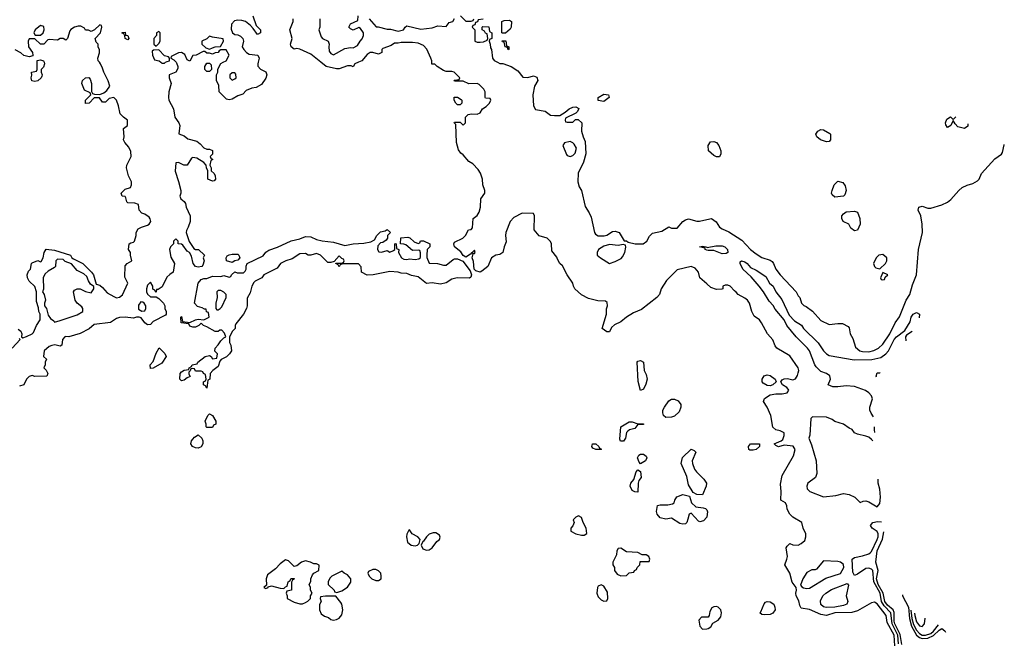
# Model space of a CAD drawing. Header units: inches. Extents: x 2380249 to 2585472, y 382747 to 546448.
# Tile 554 of 626: x 2535122 to 2542113, y 485894 to 490303. Entities that reach past the tile are written whole.
import ezdxf

# ---------------------------------------------------------------- set-up
doc = ezdxf.new("R2010")
doc.units = ezdxf.units.IN
doc.header["$MEASUREMENT"] = 0
for name, color, linetype in [('C5438', 7, 'Continuous'), ('C5439', 7, 'Continuous'), ('C5448', 7, 'Continuous')]:
    doc.layers.add(name, color=color, linetype=linetype)

msp = doc.modelspace()

# ---------------------------------------------------------------- linework, layer by layer
at = {"layer": 'C5438', "color": 4}
for points, elevation in [([(2535110, 488104.7), (2535130.7, 488090.7), (2535138, 488070), (2535134, 488050), (2535143.6, 488043.6), (2535170, 488051.3), (2535209.3, 488070.7), (2535218.6, 488081.4), (2535242, 488130), (2535268, 488170), (2535268, 488210), (2535258, 488230), (2535256.4, 488256.4), (2535240.2, 488300.2), (2535242, 488370), (2535228.4, 488408.4), (2535190, 488446), (2535178, 488470), (2535175.3, 488490), (2535184.7, 488515.3), (2535198, 488530), (2535205.2, 488570), (2535210, 488576), (2535250, 488591), (2535270, 488582), (2535275.3, 488584.7), (2535288.7, 488611.3), (2535295.3, 488650), (2535310, 488672), (2535370, 488666), (2535482, 488630), (2535491.6, 488611.6), (2535503.6, 488603.6), (2535570, 488571.3), (2535631.3, 488510), (2535644.7, 488490), (2535663.6, 488423.6), (2535690, 488416), (2535710, 488401), (2535743.4, 488363.4), (2535790, 488336), (2535810, 488326), (2535830, 488331.3), (2535851.7, 488348.3), (2535888.7, 488430), (2535867.3, 488472.7), (2535870, 488554), (2535886, 488570), (2535918, 488590), (2535908.7, 488630), (2535908.7, 488650), (2535895.3, 488670), (2535898, 488710), (2535910, 488718), (2535930, 488722), (2535938, 488730), (2535948, 488770), (2535948, 488790), (2535963.1, 488816.9), (2535986, 488830), (2536030, 488842), (2536041.2, 488850), (2536052, 488870), (2536049.1, 488889.1), (2536040.2, 488900.2), (2536010, 488922), (2535989.1, 488929.1), (2535969.1, 488949.1), (2535966, 488990), (2535940.4, 489000.4), (2535890, 489002), (2535882, 489010), (2535876.4, 489036.4), (2535870, 489046), (2535850, 489048), (2535842, 489070), (2535870, 489098), (2535908.7, 489111.3), (2535915.3, 489130), (2535915.3, 489150), (2535894, 489194), (2535879, 489250), (2535882, 489270), (2535912.3, 489330), (2535910, 489366), (2535897.5, 489397.5), (2535868.7, 489430), (2535859, 489450), (2535864, 489470), (2535858, 489530), (2535888, 489550), (2535888, 489590), (2535858, 489610), (2535834.6, 489634.6), (2535824, 489690), (2535809, 489730), (2535790, 489749), (2535756, 489744), (2535730, 489718), (2535710, 489718), (2535687.3, 489747.3), (2535650, 489748), (2535614, 489710), (2535588.4, 489708.4), (2535588.4, 489731.6), (2535626, 489770), (2535622, 489782), (2535582, 489802), (2535562, 489850), (2535568.7, 489870), (2535588, 489890), (2535611.6, 489891.6), (2535621, 489881), (2535630.8, 489850), (2535632.7, 489792.7), (2535638, 489778), (2535652.7, 489772.7), (2535690, 489771.3), (2535718, 489782), (2535741.2, 489798.8), (2535761.2, 489830), (2535750, 489868), (2535719, 489930), (2535710, 489958), (2535695.3, 489990), (2535687.2, 490000)], 32), ([(2536231.6, 490000), (2536235.5, 489995.5), (2536244, 489970), (2536243.5, 489956.5), (2536230.6, 489929.4), (2536182, 489910), (2536182, 489890), (2536198, 489850), (2536181, 489790), (2536178, 489750), (2536181, 489730), (2536214.8, 489670), (2536222.8, 489610), (2536251, 489570), (2536258.8, 489550), (2536252, 489492), (2536290, 489478), (2536316, 489456), (2536378.8, 489438.8), (2536402, 489422), (2536430, 489391.3), (2536450, 489382), (2536470, 489382), (2536490, 489374), (2536491.6, 489348.4), (2536474, 489330), (2536478, 489318), (2536494, 489310), (2536478, 489302), (2536472, 489270), (2536482, 489250), (2536482, 489230), (2536502, 489210), (2536510, 489194), (2536511.3, 489168.7), (2536502, 489158), (2536490, 489155.3), (2536458, 489170), (2536458, 489230), (2536448, 489250), (2536446, 489270), (2536428.4, 489288.4), (2536380.2, 489320.2), (2536350, 489324), (2536341.4, 489318.6), (2536310, 489269), (2536286, 489270), (2536250, 489288), (2536230, 489286), (2536226.4, 489226.4), (2536250, 489154), (2536264.7, 489090), (2536264.7, 489070), (2536258, 489050), (2536264.7, 489030), (2536290.7, 489010.7), (2536298, 488998), (2536304, 488970), (2536332, 488910), (2536331.3, 488870), (2536318.8, 488830), (2536305.4, 488805.4), (2536304.7, 488790), (2536314.4, 488754.4), (2536326, 488726), (2536358, 488678), (2536370, 488671.3), (2536390.8, 488670.8), (2536434, 488630), (2536424.7, 488610), (2536432, 488590), (2536422, 488558), (2536414, 488550), (2536390, 488544), (2536369.4, 488549.4), (2536354, 488570), (2536342, 488622), (2536328.4, 488648.4), (2536310, 488658), (2536280.4, 488700.4), (2536270, 488708), (2536246, 488710), (2536246, 488730), (2536230, 488746), (2536214, 488730), (2536214, 488710), (2536191.6, 488688.4), (2536184.7, 488670), (2536195.3, 488615.3), (2536222, 488570), (2536210.9, 488509.1), (2536186.8, 488493.2), (2536167.3, 488472.7), (2536134.4, 488405.6), (2536106, 488386), (2536094, 488386), (2536090, 488366), (2536082, 488382), (2536067.3, 488387.3), (2536068, 488410), (2536050, 488438), (2536030, 488418), (2536022, 488390), (2536022, 488370), (2536030, 488354), (2536050, 488334), (2536090, 488334), (2536110, 488322), (2536142, 488290), (2536152, 488270), (2536152, 488250), (2536162, 488230), (2536162, 488210), (2536156.9, 488203.1), (2536070, 488158), (2536050, 488138), (2536030, 488135.3), (2536010, 488148.7), (2535984, 488184), (2535970, 488189), (2535950, 488189), (2535930, 488182), (2535870, 488189.3), (2535830, 488186.6), (2535810, 488179.5), (2535767.2, 488152.8), (2535650, 488137.6), (2535614, 488106), (2535550, 488072.7), (2535470, 488048.7), (2535450, 488053.2), (2535442, 488050), (2535426, 488030), (2535422, 487990), (2535410, 487984), (2535371.9, 487991.9), (2535350, 487989.3), (2535330, 487980.9), (2535294.8, 487950), (2535291.3, 487910), (2535311.3, 487890), (2535302, 487870), (2535302, 487850), (2535294, 487830), (2535310, 487814), (2535322, 487790), (2535314, 487770), (2535230, 487768.7), (2535210, 487775.3), (2535190, 487768), (2535171.1, 487748.9), (2535152, 487710), (2535121, 487699)], 32), ([(2535294.4, 490000), (2535298, 489990), (2535290, 489966), (2535274, 489950), (2535274, 489930), (2535282, 489910), (2535279.6, 489900.4), (2535274, 489890), (2535250, 489869.2), (2535230, 489864), (2535209, 489869), (2535204, 489890), (2535208, 489908), (2535206, 489930), (2535242, 489938), (2535246, 489950), (2535246, 490000)], 32), ([(2536123.7, 490000), (2536130, 489994), (2536150, 489994), (2536156, 490000)], 32), ([(2536814.5, 490000), (2536812, 489990), (2536812.7, 489972.7), (2536831.6, 489951.6), (2536870, 489932), (2536876, 489910), (2536870, 489888), (2536838.8, 489841.2), (2536799.6, 489820.4), (2536770, 489815.3), (2536730, 489799), (2536705.4, 489774.6), (2536670, 489762), (2536630, 489739), (2536610, 489734), (2536590, 489739), (2536539, 489790), (2536534.6, 489834.6), (2536518, 489870), (2536518, 489910), (2536528, 489930), (2536528, 489950), (2536534.6, 489965.4), (2536549, 489991), (2536567.5, 490000)], 32), ([(2537527.1, 490000), (2537502, 489990), (2537490, 489968), (2537475.3, 489975.3), (2537450, 489974), (2537390, 489953.2), (2537370, 489953.2), (2537298, 489970), (2537260.8, 490000)], 32), ([(2540000, 488426.5), (2539950, 488468.7), (2539942, 488510), (2539916.6, 488536.6), (2539890, 488549.2), (2539790, 488525.2), (2539714, 488450), (2539676, 488390), (2539664.7, 488350), (2539644.7, 488330), (2539536.7, 488243.3), (2539479.8, 488220.2), (2539431.3, 488190), (2539390, 488157.2), (2539344.9, 488135.1), (2539322.8, 488117.2), (2539310, 488086), (2539290, 488086), (2539258, 488110), (2539288, 488210), (2539288.4, 488248.4), (2539295.3, 488270), (2539293.6, 488293.6), (2539282, 488302), (2539225.6, 488305.6), (2539161.2, 488321.2), (2539110, 488349.3), (2539064, 488390), (2539053.2, 488410), (2539049.2, 488430), (2539009.7, 488489.7), (2538974.8, 488554.8), (2538958, 488570), (2538940.4, 488600.4), (2538936.4, 488616.4), (2538900.4, 488660.4), (2538898, 488710), (2538890, 488726), (2538866, 488750), (2538810, 488768), (2538775.3, 488810), (2538778, 488910), (2538770, 488926), (2538690, 488928), (2538630, 488898), (2538604.7, 488870), (2538573.4, 488790), (2538570.8, 488770), (2538575.3, 488724.7), (2538561, 488690), (2538552, 488650), (2538530, 488635.3), (2538502, 488630), (2538472, 488610), (2538444.7, 488550), (2538403.5, 488516.5), (2538390, 488509), (2538359.3, 488519.3), (2538348, 488530), (2538344, 488584), (2538335.3, 488610), (2538340.4, 488639.6), (2538350, 488642), (2538355.3, 488650), (2538350, 488666), (2538334, 488650), (2538338, 488642), (2538330, 488646), (2538323.6, 488636.4), (2538290, 488615.3), (2538270, 488628), (2538252.9, 488652.9), (2538209.4, 488689.4), (2538204, 488710), (2538210, 488722), (2538268, 488750), (2538288, 488770), (2538308, 488810), (2538328, 488812), (2538336.4, 488823.6), (2538342, 488890), (2538370, 488912), (2538384.7, 488935.3), (2538393.2, 488970), (2538395.3, 489030), (2538424, 489070), (2538425.2, 489090), (2538409, 489130), (2538408.7, 489170), (2538392.9, 489212.9), (2538378, 489238), (2538338.6, 489278.6), (2538310, 489295.3), (2538270, 489342), (2538253.6, 489353.6), (2538238, 489378), (2538222, 489430), (2538218, 489558), (2538206, 489570), (2538210, 489574), (2538250, 489574), (2538270, 489554), (2538286, 489570), (2538286, 489610), (2538306, 489630), (2538330, 489634), (2538370, 489632), (2538390, 489642), (2538408, 489670), (2538433.6, 489686.4), (2538458, 489710), (2538466, 489730), (2538462, 489742), (2538430, 489746), (2538426, 489750), (2538426, 489790), (2538418, 489810), (2538383.1, 489843.1), (2538370, 489848.7), (2538310, 489848), (2538270, 489866), (2538210, 489866), (2538206, 489870), (2538210, 489874), (2538242, 489878), (2538246, 489890), (2538206, 489930), (2538190, 489935.3), (2538150, 489935.3), (2538130, 489942), (2538086, 489970), (2538070, 489986), (2538047.3, 489987.3), (2538047.7, 490000)], 32), ([(2538513.2, 490000), (2538530, 489991.3), (2538551.1, 489991.1), (2538610.9, 489970.9), (2538659.1, 489939.1), (2538695.3, 489895.3), (2538730, 489891), (2538770, 489902.8), (2538794.2, 489894.2), (2538800.7, 489870), (2538776, 489830), (2538764.7, 489770), (2538770.8, 489690.8), (2538784, 489664), (2538852.7, 489652.7), (2538890, 489624.7), (2538919, 489621), (2538958, 489622), (2538995.3, 489644.7), (2539022, 489670), (2539050, 489681), (2539070, 489684.7), (2539090.7, 489670.7), (2539082, 489650), (2539070, 489638), (2538998, 489602), (2538994, 489590), (2538998, 489578), (2539010, 489574), (2539050, 489574), (2539067.3, 489592.7), (2539087.3, 489592.7), (2539112, 489570), (2539111.3, 489510), (2539122, 489470), (2539136.9, 489436.9), (2539141, 489350), (2539124.7, 489290), (2539086.4, 489213.6), (2539084, 489150), (2539094.8, 489114.8), (2539111, 489090), (2539135.9, 488975.9), (2539166, 488930), (2539179.8, 488899.8), (2539202.8, 488790), (2539210, 488778), (2539228, 488768), (2539272.7, 488767.3), (2539290, 488771.3), (2539330, 488798), (2539350, 488801), (2539378, 488790), (2539412.7, 488732.7), (2539430, 488732), (2539442, 488722), (2539491.6, 488711.6), (2539548.9, 488711.1), (2539575.3, 488730), (2539594.6, 488765.4), (2539614.6, 488785.4), (2539680.2, 488799.8), (2539730, 488832), (2539750, 488822), (2539790, 488822), (2539829, 488870), (2539850, 488882), (2539870, 488887.3), (2539930, 488870.6), (2539949.4, 488870.6), (2540000, 488882.2)], 32), ([(2540000, 488666.1), (2539988.7, 488670), (2539986, 488686), (2539978, 488682), (2539948.7, 488690), (2539970, 488693.4), (2539994, 488690), (2540000, 488686)], 28), ([(2535068, 487970), (2535126, 488030), (2535118, 488038)], 32), ([(2540000, 486769.3), (2539976.8, 486743.2), (2539950, 486735.3), (2539940.2, 486740.2), (2539890, 486798), (2539874, 486790), (2539866.4, 486753.6), (2539858, 486730), (2539850, 486722), (2539830, 486719), (2539810, 486722.7), (2539750, 486762), (2539710, 486754), (2539670, 486764), (2539649, 486790), (2539644, 486810), (2539649.1, 486850.9), (2539670, 486856), (2539724.7, 486855.3), (2539756.4, 486863.6), (2539768.9, 486871.1), (2539774, 486890), (2539787.7, 486912.3), (2539830.6, 486930.6), (2539877.3, 486917.3), (2539892, 486870), (2539922, 486842), (2539975.3, 486835.3), (2539990.9, 486830.9), (2540000, 486822)], 32), ([(2540000, 486058), (2539962, 486058), (2539943.6, 486036.4), (2539950, 485994), (2539970, 485972), (2540000, 485976.5)], 36)]:
    msp.add_lwpolyline(points, dxfattribs=dict(at, elevation=elevation))
for points, elevation in [([(2536450, 489935.3), (2536435.3, 489950), (2536435.3, 489970), (2536450, 489994), (2536470, 489994), (2536482, 489982), (2536484.7, 489950), (2536470, 489935.3)], 32), ([(2536650, 489926), (2536630, 489926), (2536614, 489910), (2536614, 489890), (2536630, 489874), (2536650, 489882), (2536658, 489890), (2536656.4, 489916.4)], 32), ([(2538230, 489698), (2538218, 489710), (2538206, 489730), (2538207.3, 489752.7), (2538230, 489752), (2538256.9, 489736.9), (2538262, 489730), (2538262, 489710), (2538250, 489698)], 32), ([(2539270, 489721.2), (2539230, 489728), (2539229.5, 489750.5), (2539270, 489773.4), (2539302, 489770), (2539306, 489750)], 32), ([(2539030, 489438), (2538990, 489428), (2538978, 489410), (2539004.5, 489344.5), (2539010, 489338), (2539030, 489331.3), (2539050, 489338), (2539064.7, 489355.3), (2539075.3, 489390), (2539058, 489418), (2539048.9, 489428.9)], 32), ([(2537690, 488652), (2537730, 488662), (2537750, 488652), (2537776.4, 488663.6), (2537786, 488670), (2537786, 488710), (2537790, 488714), (2537794, 488710), (2537798, 488678), (2537814, 488670), (2537812, 488650), (2537832, 488610), (2537850, 488601), (2537870, 488598), (2537890, 488604.7), (2537930, 488598), (2537956.4, 488603.6), (2537967.3, 488612.7), (2537967.3, 488647.3), (2537962, 488662), (2537950, 488666), (2537910, 488662), (2537863.1, 488703.1), (2537850, 488708.7), (2537826, 488710), (2537828, 488752), (2537878, 488758), (2537892.7, 488752.7), (2537923.6, 488723.6), (2537950, 488714), (2537962, 488718), (2537968.4, 488731.6), (2537990, 488732), (2538034, 488710), (2538034, 488690), (2538014, 488670), (2538012, 488630), (2538012.7, 488612.7), (2538030, 488574), (2538088.4, 488571.6), (2538130, 488558), (2538150, 488558), (2538200.2, 488599.8), (2538210, 488604.7), (2538230, 488602.8), (2538267.3, 488587.3), (2538319.8, 488519.8), (2538330.8, 488489.2), (2538326, 488474), (2538314.4, 488465.6), (2538228.4, 488468.4), (2538190, 488459), (2538150, 488434), (2538110, 488424), (2538050, 488433.2), (2538010, 488428.7), (2537950, 488477.2), (2537904.7, 488484.7), (2537870, 488499), (2537830, 488502), (2537808.9, 488508.9), (2537750, 488513.2), (2537630.9, 488489.1), (2537588.9, 488488.9), (2537548, 488510), (2537547.3, 488547.3), (2537527.3, 488567.3), (2537412.7, 488567.3), (2537398, 488562), (2537390, 488548), (2537382, 488562), (2537366, 488570), (2537366, 488574), (2537407.3, 488572.7), (2537422, 488578), (2537426, 488590), (2537422, 488602), (2537410, 488606), (2537390, 488626), (2537354, 488586), (2537330, 488578), (2537310, 488578), (2537258, 488630), (2537230, 488642), (2537190, 488629), (2537170, 488629.2), (2537150, 488642), (2537110, 488639), (2537055.2, 488604.8), (2537012, 488590), (2536974, 488570), (2536950, 488538), (2536854, 488490), (2536842, 488470), (2536794.4, 488445.6), (2536784.5, 488435.5), (2536770.8, 488410), (2536758, 488362), (2536736, 488324), (2536736, 488270), (2536731.3, 488250), (2536711, 488210), (2536656.9, 488143.1), (2536651.3, 488130), (2536651.3, 488110), (2536632, 488090), (2536612, 488050), (2536611.3, 488010), (2536621, 487990), (2536624.7, 487950), (2536611.3, 487928.7), (2536591.1, 487908.9), (2536551.3, 487888.7), (2536542, 487878), (2536530, 487838), (2536492, 487810), (2536474, 487790), (2536472, 487750), (2536458, 487742), (2536450, 487686), (2536442, 487702), (2536426, 487710), (2536426, 487730), (2536442, 487738), (2536446, 487750), (2536442, 487782), (2536426, 487790), (2536422, 487802), (2536410, 487806), (2536370, 487806), (2536362, 487822), (2536350, 487826), (2536338, 487822), (2536332.7, 487807.3), (2536322, 487798), (2536323.6, 487783.6), (2536332.7, 487767.3), (2536310, 487758), (2536290, 487742), (2536270, 487738), (2536258, 487750), (2536262, 487790), (2536270, 487802), (2536290, 487812), (2536322, 487818), (2536326, 487830), (2536342, 487838), (2536346, 487850), (2536382, 487858), (2536386, 487870), (2536438, 487910), (2536470, 487918), (2536482, 487910), (2536490, 487894), (2536522, 487898), (2536526, 487930), (2536508.4, 487948.4), (2536508.7, 487970), (2536530, 487992), (2536550, 488022), (2536570, 488042), (2536586, 488050), (2536576.4, 488076.4), (2536556.4, 488096.4), (2536543.6, 488096.4), (2536530, 488088), (2536510, 488088), (2536450, 488122), (2536426, 488130), (2536410, 488146), (2536394, 488130), (2536370, 488118), (2536350, 488118), (2536330, 488126), (2536322, 488142), (2536268.4, 488148.4), (2536266, 488190), (2536270, 488194), (2536278, 488158), (2536330, 488152), (2536368.9, 488171.1), (2536390, 488176), (2536428.4, 488171.6), (2536466, 488190), (2536462, 488222), (2536448.4, 488228.4), (2536446, 488246), (2536434, 488246), (2536416.4, 488256.4), (2536384.7, 488264.7), (2536362, 488290), (2536388, 488430), (2536410, 488458), (2536430, 488464.7), (2536450, 488464.7), (2536490, 488481), (2536550, 488478), (2536570, 488484.7), (2536610, 488474), (2536622, 488478), (2536626, 488490), (2536650, 488511.3), (2536664.7, 488504.7), (2536710, 488504.7), (2536723.1, 488516.9), (2536728.7, 488530), (2536728.9, 488551.1), (2536738, 488570), (2536850, 488626), (2536869.6, 488650.4), (2536890, 488666), (2536952.9, 488687.1), (2537050, 488731.3), (2537110, 488746), (2537150, 488762.8), (2537190, 488761), (2537230, 488742), (2537270, 488731), (2537350, 488722), (2537430, 488698.8), (2537489.5, 488710.5), (2537564.7, 488715.3), (2537614.6, 488725.4), (2537642, 488738), (2537658, 488770), (2537684, 488796), (2537716.4, 488803.6), (2537730, 488812), (2537754, 488790), (2537734, 488770), (2537734, 488750), (2537723.6, 488736.4), (2537699.6, 488720.4), (2537683.6, 488716.4), (2537663.6, 488696.4), (2537662, 488670), (2537672.7, 488652.7)], 32), ([(2539406, 488706), (2539370, 488699), (2539310, 488706), (2539270, 488693.2), (2539230.7, 488669.3), (2539222.8, 488650), (2539222.8, 488630), (2539244.7, 488610), (2539310, 488571), (2539350, 488584.7), (2539392.7, 488607.3), (2539402, 488618), (2539419, 488650), (2539426, 488686), (2539422, 488702)], 32), ([(2535390, 488602), (2535378, 488590), (2535376, 488550), (2535370, 488542), (2535323.5, 488516.5), (2535303, 488497), (2535287.7, 488472.3), (2535290.5, 488389.5), (2535284.7, 488370), (2535294.8, 488350), (2535304.7, 488310), (2535298, 488290), (2535298, 488270), (2535311.3, 488250), (2535323.6, 488203.6), (2535339.6, 488179.6), (2535363.6, 488163.6), (2535370, 488154), (2535410, 488166), (2535530, 488205.5), (2535569, 488230), (2535569, 488250), (2535562, 488262), (2535528.7, 488290), (2535515.3, 488310), (2535504, 488370), (2535510, 488382), (2535529.3, 488390.7), (2535550, 488390.8), (2535590, 488371.3), (2535630, 488362), (2535648, 488390), (2535647.3, 488407.3), (2535624.7, 488424.7), (2535610, 488448), (2535599.3, 488479.3), (2535577.2, 488497.2), (2535530, 488522), (2535490, 488568.7), (2535445.6, 488585.6), (2535430, 488598)], 32), ([(2536630, 488579), (2536590, 488588.7), (2536588, 488610), (2536595.3, 488624.7), (2536610, 488631.3), (2536630, 488636), (2536670, 488636), (2536678, 488630), (2536684.7, 488610), (2536670, 488595.3), (2536650, 488588.7)], 32), ([(2536550, 488378), (2536530, 488378), (2536522, 488370), (2536524.7, 488330), (2536514, 488290), (2536514, 488250), (2536522, 488242), (2536530, 488242), (2536546, 488250), (2536556.4, 488263.6), (2536588, 488330), (2536588, 488350), (2536570, 488368)], 32), ([(2535982, 488298), (2535965.4, 488274.6), (2535966, 488246), (2535990, 488232), (2536010, 488234), (2536018, 488250), (2536018, 488270), (2536006, 488290), (2535996.4, 488296.4)], 32), ([(2536050, 487826), (2536048, 487850), (2536070, 487874), (2536090, 487934), (2536111.6, 487971.6), (2536151.1, 487931.1), (2536162, 487910), (2536130, 487862), (2536070, 487828)], 32), ([(2539530, 487668), (2539513.6, 487733.6), (2539505.2, 487870), (2539510, 487878), (2539530, 487881), (2539550.6, 487870), (2539554.8, 487810), (2539570, 487782), (2539576.3, 487750), (2539566.4, 487713.6), (2539550, 487678)], 32), ([(2539710, 487477.2), (2539694, 487490), (2539688.7, 487510), (2539689, 487530), (2539699.3, 487550), (2539730, 487594), (2539750, 487608), (2539770, 487606), (2539796, 487596), (2539816.4, 487570), (2539817.1, 487550), (2539803.4, 487516.6), (2539770, 487487), (2539750, 487478)], 32), ([(2536450, 487406), (2536446, 487410), (2536446, 487430), (2536438, 487450), (2536458, 487490), (2536470, 487502), (2536490, 487492), (2536514, 487450), (2536514, 487430), (2536498, 487422), (2536490, 487406)], 32), ([(2539388, 487308), (2539382, 487322), (2539390, 487411), (2539450, 487446), (2539470, 487446), (2539510, 487432), (2539551.1, 487431.1), (2539550, 487426), (2539510, 487426), (2539490, 487398), (2539450.9, 487389.1), (2539439.8, 487380.2), (2539430.9, 487369.1), (2539422, 487330), (2539410, 487308)], 32), ([(2536390, 487258), (2536370, 487262), (2536348, 487270), (2536338, 487290), (2536342, 487310), (2536350, 487322), (2536363.1, 487336.9), (2536390, 487354), (2536414, 487330), (2536422, 487310), (2536422, 487290), (2536410, 487268)], 32), ([(2539211.6, 487248.4), (2539190, 487258), (2539184, 487270), (2539188, 487290), (2539212, 487290), (2539234, 487270), (2539238, 487258), (2539252.7, 487252.7), (2539250, 487248.7)], 32), ([(2539530, 487148.7), (2539519, 487159), (2539508.9, 487191.1), (2539518, 487210), (2539530, 487216), (2539550, 487216), (2539570, 487202), (2539574, 487190), (2539566, 487170)], 32), ([(2539970, 486928), (2539928.9, 486928.9), (2539904, 486944), (2539870, 486998), (2539858.4, 487058.4), (2539819, 487150), (2539827.2, 487192.8), (2539890, 487251), (2539910, 487242), (2539922, 487230), (2539896, 487170), (2539898.8, 487150), (2539914, 487110), (2539926.8, 487090), (2539978.5, 487038.5), (2539998.8, 487010), (2539996, 486990)], 32), ([(2539510, 486946), (2539490, 486948), (2539470, 486958), (2539455.3, 486990), (2539462, 487010), (2539483.1, 487036.9), (2539499, 487090), (2539510, 487104.7), (2539530, 487092), (2539533.4, 487050), (2539518, 487030), (2539512, 487010)], 32), ([(2539090, 486778), (2539070, 486768), (2539052, 486750), (2539058, 486730), (2539050, 486706), (2539034, 486690), (2539034, 486670), (2539070.7, 486650.7), (2539110, 486641), (2539130, 486642), (2539148.4, 486651.6), (2539144, 486690), (2539122, 486730), (2539110, 486766)], 36), ([(2537890, 486678), (2537884.7, 486675.3), (2537871.1, 486648.9), (2537867.3, 486630), (2537876, 486590), (2537902, 486570), (2537930, 486566), (2537946, 486570), (2537958, 486582), (2537966, 486610), (2537948, 486630), (2537908, 486650)], 36), ([(2538076.4, 486656.4), (2538056.4, 486656.4), (2538030, 486648.7), (2538010.7, 486629.3), (2537990, 486598), (2537983.6, 486596.4), (2537971.3, 486570), (2537984, 486544), (2538010, 486534.8), (2538030, 486537.3), (2538050, 486551), (2538084.5, 486595.5), (2538102, 486610), (2538106, 486626), (2538102, 486642)], 36), ([(2539390, 486548), (2539370, 486546), (2539362, 486530), (2539359.6, 486500.4), (2539332, 486450), (2539332, 486430), (2539344.7, 486410), (2539344.7, 486390), (2539362.8, 486362.8), (2539390, 486352), (2539430, 486354), (2539450, 486374), (2539482, 486378), (2539486, 486390), (2539502, 486398), (2539506, 486410), (2539526, 486430), (2539527.3, 486452.7), (2539590, 486454), (2539595.3, 486470), (2539588, 486490), (2539570, 486502), (2539540.4, 486500.4), (2539510, 486518), (2539430, 486522)], 36), ([(2537010, 486465.2), (2536970, 486437.2), (2536938, 486402), (2536882, 486358), (2536872, 486330), (2536874, 486286), (2536854, 486270), (2536870, 486262), (2536886, 486270), (2536886, 486274), (2536910, 486282), (2536970, 486264.7), (2536998, 486262), (2537010, 486274), (2537022, 486278), (2537028, 486310), (2537042, 486318), (2537046, 486330), (2537050, 486334), (2537070, 486334), (2537072, 486330), (2537058, 486322), (2537052.7, 486307.3), (2537052, 486250), (2537018, 486242), (2537014, 486230), (2537022, 486210), (2537022, 486190), (2537070, 486164.7), (2537110, 486152), (2537130, 486152), (2537150, 486162), (2537168.4, 486171.6), (2537186, 486190), (2537186, 486210), (2537198, 486230), (2537186, 486250), (2537186, 486270), (2537178, 486290), (2537188.7, 486311.3), (2537189.1, 486330.9), (2537200.2, 486359.8), (2537210, 486372), (2537246, 486390), (2537247.3, 486427.3), (2537230, 486438), (2537210, 486438), (2537186, 486450), (2537150, 486459), (2537122, 486450), (2537090, 486422), (2537070, 486418), (2537030, 486459)], 36), ([(2537410, 486386), (2537338, 486350), (2537324.5, 486335.5), (2537311.3, 486310), (2537312, 486290), (2537354, 486250), (2537358, 486238), (2537374, 486234), (2537410, 486246), (2537450, 486271.3), (2537472.5, 486307.5), (2537474, 486330), (2537450, 486358), (2537426, 486370)], 36), ([(2537650, 486398), (2537630, 486398), (2537598, 486382), (2537594, 486370), (2537602, 486350), (2537622, 486330), (2537650, 486318), (2537670, 486318), (2537688, 486330), (2537688, 486350), (2537686, 486370), (2537668.4, 486388.4)], 36), ([(2539250, 486288), (2539230, 486278), (2539224.7, 486270), (2539218.8, 486230), (2539221.4, 486221.4), (2539230, 486202), (2539250, 486182), (2539270, 486172), (2539290, 486174), (2539298, 486190), (2539296, 486236), (2539270, 486278)], 36), ([(2537367.3, 486207.3), (2537292.7, 486207.3), (2537258, 486202), (2537254, 486190), (2537262, 486170), (2537251, 486149), (2537250.8, 486110), (2537262.5, 486082.5), (2537286.4, 486066.4), (2537315.3, 486055.3), (2537330, 486042), (2537350, 486038), (2537370, 486041), (2537390, 486051.3), (2537410, 486074), (2537417.2, 486110), (2537409, 486150), (2537402, 486162)], 36)]:
    msp.add_lwpolyline(points, close=True, dxfattribs=dict(at, elevation=elevation))
at = {"layer": 'C5439', "color": 4, "elevation": 32}
for points in [[(2536778, 490330), (2536801, 490261), (2536831.3, 490230), (2536831.3, 490210), (2536810, 490198), (2536780.4, 490240.4), (2536760.4, 490260.4), (2536726, 490290), (2536698, 490298), (2536670, 490299), (2536646, 490294), (2536624.7, 490270), (2536623.6, 490236.4), (2536632, 490210), (2536650, 490198), (2536670, 490196), (2536690, 490186), (2536706, 490170), (2536711, 490150), (2536702, 490110), (2536712, 490090), (2536732, 490070), (2536750, 490058), (2536812, 490050), (2536822, 490030), (2536814.5, 490000)], [(2537260.8, 490000), (2537190, 490057.2), (2537110, 490094), (2537090, 490097.2), (2537070, 490094), (2537049, 490110), (2537044, 490130), (2537057.2, 490170), (2537039, 490230), (2537064, 490290), (2537064, 490310)], [(2537252, 490310), (2537252, 490250), (2537246, 490230), (2537261.4, 490181.4), (2537272, 490170), (2537311.3, 490150), (2537318.8, 490130), (2537316, 490110), (2537319.6, 490079.6), (2537330, 490062), (2537350, 490052), (2537430, 490098), (2537470, 490104.7), (2537490, 490102), (2537520.4, 490119.6), (2537538, 490150), (2537554, 490166), (2537562, 490190), (2537562, 490210), (2537540.4, 490240.4), (2537530, 490248), (2537490, 490228.7), (2537470, 490238), (2537458, 490250), (2537470, 490274), (2537522, 490298), (2537526, 490330)], [(2537602, 490310), (2537652, 490252), (2537668, 490252), (2537730, 490236), (2537755.3, 490235.3), (2537810, 490220.7), (2537848, 490230), (2537858, 490250), (2537870, 490258), (2537970, 490234.8), (2538050, 490244.7), (2538090, 490258), (2538150, 490254), (2538170, 490282), (2538198, 490290), (2538208.4, 490311.6)], [(2538252, 490330), (2538290, 490292), (2538327.3, 490292.7), (2538342, 490298), (2538346, 490310)], [(2538412.7, 490307.3), (2538378, 490302), (2538372.7, 490287.3), (2538358, 490282), (2538352.7, 490267.3), (2538338, 490262), (2538334, 490250), (2538354, 490230), (2538354, 490150), (2538370, 490142), (2538390, 490142), (2538414.6, 490145.4), (2538442, 490158), (2538446, 490170), (2538442, 490202), (2538430, 490206), (2538422, 490222), (2538406, 490230), (2538406, 490250), (2538410, 490254), (2538452.7, 490252.7), (2538458, 490218), (2538474, 490210), (2538474, 490170), (2538458, 490162), (2538454, 490150), (2538462, 490130), (2538463.6, 490103.6), (2538472, 490090), (2538478, 490030), (2538490, 490012), (2538513.2, 490000)], [(2535687.2, 490000), (2535679, 490010), (2535677.2, 490030), (2535688.4, 490068.4), (2535688.4, 490088.4), (2535678, 490110), (2535678, 490130), (2535664, 490144), (2535658, 490170), (2535695.3, 490210), (2535706, 490250), (2535702, 490262), (2535690, 490266), (2535654, 490230), (2535630, 490218), (2535610, 490228), (2535588.4, 490228.4), (2535582, 490242), (2535556.4, 490256.4), (2535536.4, 490256.4), (2535510, 490248.7), (2535486, 490234), (2535476.9, 490223.1), (2535462, 490170), (2535450, 490158), (2535430, 490168), (2535410, 490168), (2535390, 490158), (2535330, 490162), (2535321, 490159), (2535294, 490130), (2535270, 490128.7), (2535230, 490166), (2535190, 490166), (2535182, 490150), (2535184.7, 490110), (2535212, 490070), (2535214, 490050), (2535214, 490046), (2535190, 490038), (2535150, 490048.7), (2535130, 490068), (2535090, 490088)], [(2538047.7, 490000), (2538048, 490010), (2538042, 490030), (2538012.5, 490092.5), (2537990, 490119), (2537950, 490135.3), (2537910, 490141.2), (2537830, 490141.2), (2537810, 490135.3), (2537783.6, 490136.4), (2537759.6, 490120.4), (2537701, 490099), (2537692, 490090), (2537692, 490070), (2537670, 490058), (2537630, 490068.7), (2537610, 490068.7), (2537590, 490055.3), (2537550.6, 490009.4), (2537527.1, 490000)], [(2536156, 490000), (2536158, 490002), (2536170, 490004.7), (2536186, 490010), (2536186, 490030), (2536178, 490038), (2536150, 490046), (2536110, 490088), (2536072.7, 490087.3), (2536062, 490078), (2536064.7, 490050), (2536078, 490018), (2536111.6, 490011.6), (2536123.7, 490000)], [(2536567.5, 490000), (2536588, 490010), (2536608, 490050), (2536588, 490088), (2536550, 490088.7), (2536538, 490082), (2536530, 490068.7), (2536510, 490068), (2536490, 490058), (2536470, 490066), (2536450, 490066), (2536436.4, 490076.4), (2536423.6, 490076.4), (2536374, 490050), (2536352, 490048), (2536330, 490009), (2536310, 490018), (2536294.6, 490054.6), (2536270, 490068.7), (2536250, 490068), (2536198, 490042), (2536194, 490030), (2536216.9, 490016.9), (2536231.6, 490000)], [(2535246, 490000), (2535246, 490014), (2535270, 490018), (2535290.5, 490010.5), (2535294.4, 490000)]]:
    msp.add_lwpolyline(points, dxfattribs=at)
at = {"layer": 'C5439', "color": 4}
for points, elevation in [([(2538550, 490206), (2538546, 490210), (2538546, 490290), (2538562, 490298), (2538599.6, 490299.6), (2538614, 490290), (2538612, 490250), (2538603.6, 490236.4), (2538570, 490206)], 32), ([(2535270, 490262), (2535232, 490230), (2535222, 490210), (2535232.7, 490192.7), (2535270, 490192), (2535288, 490210), (2535295.3, 490230), (2535294, 490254)], 32), ([(2535890, 490159), (2535870, 490168), (2535868.4, 490188.4), (2535862, 490202), (2535850, 490206), (2535850, 490211.3), (2535870, 490214), (2535872.7, 490192.7), (2535890, 490191.3), (2535897.3, 490170)], 28), ([(2536110, 490218), (2536094, 490210), (2536094, 490190), (2536074, 490170), (2536074, 490130), (2536090, 490114), (2536110, 490134), (2536118, 490150), (2536118, 490210)], 32), ([(2536470, 490186), (2536450, 490166), (2536414, 490150), (2536414, 490130), (2536443.6, 490103.6), (2536470, 490094), (2536490, 490102), (2536508.9, 490111.1), (2536548, 490112), (2536568.7, 490150), (2536567.3, 490167.3), (2536490, 490178)], 32), ([(2538590, 490088), (2538586, 490106), (2538568.9, 490108.9), (2538562, 490142), (2538550, 490146), (2538547.3, 490152.7), (2538572.7, 490152.7), (2538578, 490118), (2538594, 490110), (2538594, 490090)], 32)]:
    msp.add_lwpolyline(points, close=True, dxfattribs=dict(at, elevation=elevation))
at = {"layer": 'C5448', "color": 4}
for points, elevation in [([(2541830, 489528.7), (2541782.7, 489542.7), (2541763.1, 489563.1), (2541750, 489586), (2541732, 489550), (2541710, 489538), (2541696.4, 489556.4), (2541695.3, 489570), (2541704.7, 489595.3), (2541730, 489612), (2541750, 489594), (2541767.6, 489611.6)], 32), ([(2541853.6, 489562.8), (2541852.7, 489547.3), (2541830, 489528.7)], 32), ([(2540000, 488882.2), (2540034, 488890), (2540066.4, 488866.4), (2540091.3, 488830), (2540110, 488816), (2540155.9, 488795.9), (2540250, 488736.3), (2540310.6, 488670), (2540350, 488639.3), (2540390, 488612.7), (2540450, 488594.8), (2540464.5, 488584.5), (2540474.8, 488570), (2540490.8, 488530), (2540520.5, 488490), (2540636, 488370), (2540650, 488342), (2540662, 488330), (2540672, 488290), (2540690, 488272), (2540705.4, 488265.4), (2540750, 488231.3), (2540810, 488166.8), (2540870, 488138), (2540930, 488144.7), (2540963.6, 488143.6), (2541003.6, 488123.6), (2541010, 488114), (2541018, 488070), (2541038, 488038), (2541056.8, 487976.8), (2541086, 487950), (2541104.7, 487944.7), (2541150, 487942.4), (2541187.2, 487952.8), (2541219, 487970), (2541250, 487998.8), (2541300.5, 488070), (2541337.2, 488150), (2541367.5, 488192.5), (2541415.1, 488310), (2541440.7, 488350), (2541460.1, 488419.9), (2541489.5, 488490), (2541504.5, 488670), (2541532.3, 488790), (2541529.2, 488850), (2541519, 488910), (2541502, 488950), (2541506, 488970), (2541530, 488978), (2541570, 488964.7), (2541590, 488964.7), (2541670, 488986.8), (2541710, 489006.8), (2541733.8, 489026.2), (2541789.6, 489090.3), (2541813.2, 489110), (2541850, 489128), (2541890, 489138), (2541922.7, 489157.3), (2541934.5, 489170), (2541950, 489211), (2542046.2, 489313.8), (2542091.8, 489348.2), (2542099.6, 489360.4), (2542112.7, 489412.7), (2542111.1, 489416.7)], 32), ([(2540000, 488686), (2540003.6, 488683.6), (2540063.6, 488696.4), (2540110, 488697.4), (2540127.3, 488690), (2540147.7, 488670), (2540150, 488648.7), (2540139, 488641), (2540110, 488639.7), (2540050, 488662), (2540010, 488662.7), (2540000, 488666.1)], 28), ([(2541183.8, 487481.9), (2541167.3, 487507.3), (2541158.9, 487530), (2541158.7, 487550), (2541176, 487610), (2541169.5, 487629.5), (2541150, 487652.7), (2541127.5, 487667.5), (2541050, 487698), (2540990, 487700.9), (2540930, 487694), (2540895.1, 487695.1), (2540862, 487710), (2540878, 487750), (2540873.6, 487773.6), (2540850, 487789.3), (2540810, 487803.7), (2540776.1, 487836.1), (2540767, 487850), (2540729.2, 487950), (2540716, 487970), (2540636, 488050), (2540569.2, 488130), (2540549.4, 488170), (2540486.9, 488246.9), (2540472.1, 488272.1), (2540442.2, 488302.2), (2540403.6, 488370), (2540373, 488410), (2540315.6, 488475.6), (2540257, 488530), (2540237, 488570), (2540236.4, 488583.6), (2540246, 488590), (2540270, 488583), (2540287.3, 488570), (2540310, 488542), (2540350, 488523), (2540418.3, 488478.3), (2540444.9, 488430), (2540470.8, 488410), (2540490.8, 488370), (2540534, 488314), (2540584.6, 488204.6), (2540624, 488164), (2540672.4, 488132.4), (2540687.7, 488110), (2540790, 488006), (2540829.2, 487949.2), (2540850, 487928.4), (2540870, 487918), (2541047.5, 487887.5), (2541170.9, 487889.1), (2541236.8, 487903.2), (2541271.9, 487928.1), (2541290.8, 487949.2), (2541329.7, 488030), (2541346.3, 488050), (2541405.4, 488094.6), (2541444.2, 488155.8), (2541452, 488190), (2541464.5, 488210), (2541490, 488222), (2541510.7, 488210.7), (2541508.6, 488185.5)], 28), ([(2541334.4, 485854.4), (2541330.6, 485930), (2541281.4, 486021.4), (2541273.7, 486070), (2541210, 486152.3), (2541190, 486166), (2541170, 486161.2), (2541070, 486103.7), (2541030, 486091.8), (2540910, 486089.6), (2540850, 486071.3), (2540810, 486076.9), (2540730, 486114), (2540670, 486122.7), (2540660.1, 486140.1), (2540653.8, 486173.8), (2540636, 486210), (2540632.7, 486230), (2540637.2, 486250), (2540635.3, 486270), (2540606.2, 486306.2), (2540589.3, 486370), (2540554, 486430), (2540569.3, 486470), (2540572.3, 486490), (2540564, 486550), (2540570, 486562), (2540590, 486582), (2540611.1, 486571.1), (2540650, 486571), (2540670, 486581), (2540696, 486604), (2540704, 486630), (2540704, 486650), (2540684, 486690), (2540675.3, 486730), (2540610, 486768.7), (2540589.3, 486789.3), (2540570, 486826), (2540568, 486850), (2540558, 486870), (2540526, 486890), (2540528.7, 486951.3), (2540523.2, 487003.2), (2540535.5, 487064.5), (2540614.8, 487205.2), (2540628.7, 487250), (2540613.2, 487273.2), (2540550, 487281.2), (2540509.4, 487269.4), (2540490, 487278), (2540478, 487290), (2540529.2, 487310.8), (2540539.3, 487320.7), (2540549, 487350), (2540548.7, 487368.7), (2540522, 487382), (2540489.3, 487389.3), (2540469.1, 487409.1), (2540455.1, 487490), (2540430, 487549), (2540404, 487590), (2540409.3, 487610.7), (2540450, 487637.3), (2540490, 487644), (2540535.5, 487644.5), (2540570, 487652), (2540582, 487670), (2540578, 487678), (2540568, 487690), (2540538, 487710), (2540526, 487730), (2540536.4, 487743.6), (2540549.3, 487750.7), (2540574.4, 487754.4), (2540610, 487744.7), (2540630, 487752), (2540644.7, 487775.3), (2540650, 487794), (2540653.2, 487810), (2540649, 487830), (2540590, 487914), (2540498, 487970), (2540484.7, 487984.7), (2540470, 488028), (2540431.9, 488071.9), (2540389.3, 488149.3), (2540374, 488170), (2540336, 488196), (2540319.3, 488230), (2540302.7, 488290), (2540289.5, 488309.5), (2540270, 488325.2), (2540222, 488350), (2540210, 488368), (2540196.4, 488376.4), (2540166, 488410), (2540150, 488418), (2540130, 488418), (2540114, 488410), (2540114, 488390), (2540107.3, 488387.3), (2540070, 488386), (2540030, 488401.2), (2540000, 488426.5)], 32), ([(2541459.2, 488088.4), (2541418.8, 488061.2), (2541410.8, 488049.2), (2541412.6, 488021.5)], 28), ([(2541205.9, 487762.3), (2541203.6, 487770), (2541210, 487794.8), (2541230, 487793), (2541230.6, 487792.4)], 24), ([(2540750, 487482), (2540738, 487470), (2540731.1, 487351.1), (2540724.7, 487330), (2540743.5, 487283.5), (2540776.3, 487170), (2540782, 487078), (2540771.3, 487050), (2540718, 487010), (2540711.3, 486990), (2540712, 486970), (2540731.1, 486951.1), (2540830, 486914), (2540916.5, 486923.5), (2540970, 486936), (2541010.9, 486930.9), (2541050.9, 486910.9), (2541090, 486872), (2541110, 486882), (2541130, 486884.7), (2541150, 486878), (2541210, 486841), (2541230, 486864.7), (2541234.7, 486910), (2541230, 486968), (2541217.6, 487010), (2541217.3, 487037.7)], 32), ([(2541180.3, 487310), (2541170, 487321.2), (2541150, 487336), (2541130, 487345.2), (2541070, 487359), (2541050, 487369), (2541032.5, 487392.5), (2541010, 487402), (2540970, 487428.7), (2540909.3, 487449.3), (2540890, 487462), (2540850, 487478), (2540750, 487482)], 32), ([(2541194.4, 487371), (2541190.8, 487390), (2541192.1, 487409.6)], 28), ([(2540000, 486822), (2540001, 486821), (2540006, 486806), (2540000.7, 486770), (2540000, 486769.3)], 32), ([(2541361, 485870), (2541356.6, 485930), (2541315.6, 486010), (2541306.3, 486090), (2541259.8, 486139.8), (2541241.5, 486170), (2541231, 486230), (2541186.6, 486310), (2541178, 486390), (2541170, 486399.6), (2541150, 486406.6), (2541130, 486403.7), (2541070, 486363.7), (2541050, 486355.3), (2541037.5, 486377.5), (2541032.7, 486470), (2541050, 486483), (2541105.8, 486494.2), (2541150, 486507.7), (2541162.7, 486517.3), (2541170, 486524), (2541210, 486610.7), (2541216.8, 486630), (2541217.6, 486650), (2541210, 486667), (2541175.1, 486690), (2541162, 486710), (2541179.3, 486730), (2541190, 486734.3), (2541210, 486738), (2541240.7, 486735.4)], 28), ([(2541384.1, 485864.1), (2541374.2, 485934.3), (2541334.7, 486010), (2541330.4, 486030), (2541331.7, 486091.7), (2541322.7, 486110), (2541283.7, 486143.7), (2541263.7, 486170), (2541253.1, 486230), (2541216.9, 486290), (2541205.8, 486330), (2541217, 486390), (2541199.8, 486450), (2541209.8, 486530), (2541248.6, 486611.4), (2541257.4, 486663.7)], 24), ([(2541389.2, 486217.5), (2541390.1, 486210), (2541431.3, 486130), (2541438.4, 486050), (2541454.1, 485994.1), (2541490, 485931), (2541510, 485913.4), (2541530, 485905.8)], 24), ([(2540000, 485976.5), (2540010, 485978), (2540028, 485990), (2540043.1, 486016.9), (2540082, 486038), (2540100.2, 486059.8), (2540104.5, 486090), (2540100.9, 486110), (2540082, 486130), (2540070, 486134.5), (2540050, 486132.3), (2540035.9, 486124.1), (2540021.4, 486098.6), (2540018, 486070), (2540010, 486058), (2540000, 486058)], 36), ([(2541449.9, 486108), (2541455.9, 486050), (2541467.4, 486007.4), (2541490, 485965.4), (2541510, 485941.8), (2541530, 485931.1), (2541553.2, 485930), (2541590, 485943), (2541610, 485958.6), (2541645.6, 486004.7)], 28), ([(2541475, 486087.9), (2541477.8, 486070), (2541490, 486024.9), (2541510, 485997.3), (2541530, 485991), (2541545.2, 486010), (2541551.5, 486050.6)], 32), ([(2541530, 485905.8), (2541570, 485908.5), (2541610, 485928.3), (2541650, 485965.4), (2541670, 485976.9), (2541690, 485962.4), (2541694.2, 485952.7)], 24)]:
    msp.add_lwpolyline(points, dxfattribs=dict(at, elevation=elevation))
for points, elevation in [([(2540850, 489435.3), (2540830, 489441.2), (2540808.7, 489450), (2540782, 489470), (2540775.3, 489490), (2540789.3, 489510.7), (2540810, 489522.8), (2540830, 489520.7), (2540874.4, 489494.4), (2540878, 489490), (2540878, 489450), (2540870, 489438)], 32), ([(2540070, 489329), (2540050, 489337.2), (2540013.2, 489370), (2540009, 489410), (2540026, 489434), (2540050, 489438), (2540070, 489431.3), (2540086, 489410), (2540101, 489370), (2540101, 489350), (2540090, 489329)], 32), ([(2540910, 489041.2), (2540890, 489058), (2540886, 489070), (2540889.3, 489090), (2540905.2, 489130), (2540930, 489154.8), (2540965.4, 489145.4), (2540982, 489122), (2540991, 489090), (2540981, 489059), (2540970, 489048.7)], 32), ([(2541050, 488802), (2541022, 488822), (2541008, 488850), (2540969.4, 488869.4), (2540959, 488890), (2540959, 488910), (2540970, 488924.7), (2540990, 488938), (2541050, 488942.8), (2541070, 488934.8), (2541088, 488890), (2541090.4, 488850), (2541070, 488808)], 32), ([(2541250, 488634), (2541222, 488630), (2541202, 488610), (2541184.7, 488570), (2541192, 488550), (2541201, 488541), (2541230, 488532), (2541268, 488570), (2541278, 488590), (2541278, 488610)], 36), ([(2541250, 488506), (2541234, 488470), (2541238, 488458), (2541250, 488454), (2541262, 488458), (2541267.3, 488472.7), (2541286, 488490)], 36), ([(2540450, 487702.7), (2540430, 487703.7), (2540400.7, 487720.7), (2540393.2, 487730), (2540393.2, 487750), (2540406.6, 487773.4), (2540430, 487778.8), (2540450, 487774), (2540484.7, 487750), (2540494, 487730), (2540470, 487709.2)], 32), ([(2540330, 487244), (2540305.6, 487245.6), (2540298, 487250), (2540295.3, 487270), (2540310, 487290.8), (2540374, 487290), (2540374, 487270), (2540350, 487249)], 32), ([(2540830, 486458), (2540779.8, 486400.2), (2540770, 486395.3), (2540745.4, 486394.6), (2540710, 486375.3), (2540682, 486330), (2540666.4, 486286.4), (2540674.8, 486274.8), (2540687.5, 486267.5), (2540710, 486262), (2540730, 486265.5), (2540845.2, 486334.8), (2540950, 486367.7), (2540974, 486410), (2540970, 486433.2), (2540950, 486449.2), (2540930, 486454.5)], 32), ([(2540847.4, 486127.4), (2540830, 486132.3), (2540810, 486149.3), (2540806.6, 486173.4), (2540824, 486210), (2540845.2, 486230), (2540886.2, 486253.8), (2540997.3, 486297.3), (2541006, 486286), (2540990.4, 486210), (2541000.5, 486170), (2540993.4, 486150), (2540970, 486140.5), (2540910, 486129.8)], 28), ([(2540410, 486074), (2540390, 486078), (2540378, 486090), (2540384, 486096), (2540406.6, 486153.4), (2540416, 486164), (2540430, 486170.6), (2540450, 486167.7), (2540475.5, 486150), (2540483.8, 486130), (2540485.5, 486110), (2540470, 486086), (2540450, 486077)], 32)]:
    msp.add_lwpolyline(points, close=True, dxfattribs=dict(at, elevation=elevation))

doc.saveas('drawing.dxf')
